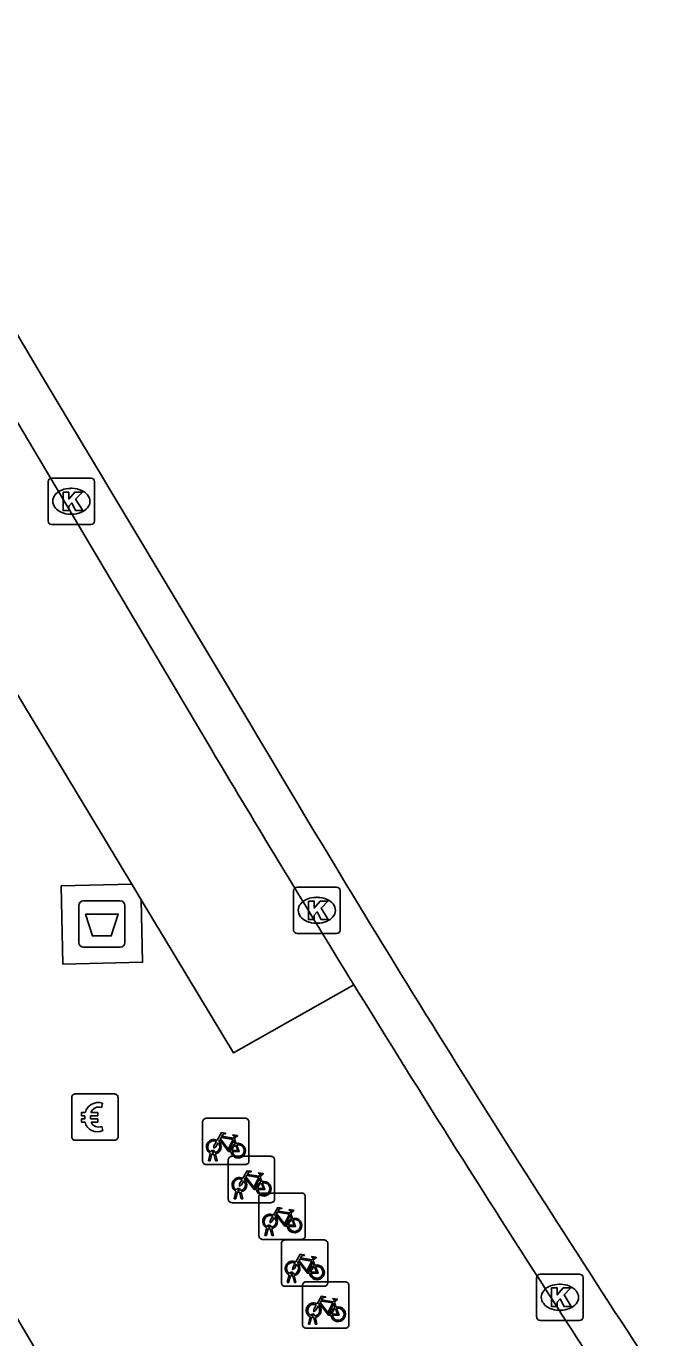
# Model space of a CAD drawing. Extents: x 160379 to 161131, y 383940 to 384849.
# Drawn here: x 161066.11 to 161079.49, y 384411.72 to 384440.01 of the extents above; entities that cross this region are included whole.
import ezdxf

# ---------------------------------------------------------------- set-up
doc = ezdxf.new("R2010")
doc.units = 0
for name, color, linetype in [('IMGEO_Afval_apart_plaats', 7, 'Continuous'), ('IMGEO_Betaalautomaat', 7, 'Continuous'), ('IMGEO_Fietsenrek', 7, 'Continuous'), ('IMGEO_Fietspad_gesloten', 7, 'Continuous'), ('IMGEO_Fietspad_open', 7, 'Continuous'), ('IMGEO_Kolk', 7, 'Continuous'), ('IMGEO_Pand', 7, 'Continuous'), ('IMGEO_Voetpad_gesloten', 7, 'Continuous'), ('IMGEO_Voetpad_open', 7, 'Continuous')]:
    doc.layers.add(name, color=color, linetype=linetype)

msp = doc.modelspace()

# ---------------------------------------------------------------- linework, layer by layer
at = {"layer": 'IMGEO_Afval_apart_plaats'}
for p, q in [((161067.343, 384421.144), (161068.133, 384421.144)), ((161068.133, 384421.144), (161067.343, 384421.144)), ((161067.243, 384420.244), (161067.243, 384421.044)), ((161067.243, 384421.044), (161067.243, 384420.244)), ((161068.233, 384421.044), (161068.233, 384420.244)), ((161068.233, 384420.244), (161068.233, 384421.044)), ((161068.133, 384420.144), (161067.343, 384420.144)), ((161067.343, 384420.144), (161068.133, 384420.144))]:
    msp.add_line(p, q, dxfattribs=at)
msp.add_lwpolyline([(161067.386, 384420.858), (161068.09, 384420.858), (161067.941, 384420.388), (161067.535, 384420.388), (161067.386, 384420.858)], dxfattribs=at)
for centre, start, end in [((161067.343, 384421.044), 90, 180), ((161067.343, 384421.044), 90, 180), ((161068.133, 384421.044), 0, 90), ((161068.133, 384421.044), 360, 90), ((161067.343, 384420.244), 180, 270), ((161067.343, 384420.244), 180, 270), ((161068.133, 384420.244), 270, 0), ((161068.133, 384420.244), 270, 0)]:
    msp.add_arc(centre, 0.1, start, end, dxfattribs=at)
at = {"layer": 'IMGEO_Betaalautomaat'}
for p, q in [((161067.087, 384416.054), (161067.087, 384416.895)), ((161067.087, 384416.895), (161067.087, 384416.054)), ((161067.162, 384416.978), (161068.003, 384416.978)), ((161068.003, 384416.978), (161067.162, 384416.978)), ((161068.086, 384416.904), (161068.086, 384416.063)), ((161068.086, 384416.063), (161068.086, 384416.904)), ((161067.749, 384416.783), (161067.732, 384416.683)), ((161067.37, 384416.442), (161067.37, 384416.51)), ((161067.491, 384416.51), (161067.491, 384416.442)), ((161067.736, 384416.277), (161067.758, 384416.19)), ((161068.012, 384415.979), (161067.171, 384415.979)), ((161067.171, 384415.979), (161068.012, 384415.979))]:
    msp.add_line(p, q, dxfattribs=at)
for points in [[(161067.37, 384416.51), (161067.301, 384416.51), (161067.301, 384416.579), (161067.38, 384416.579)], [(161067.375, 384416.373), (161067.301, 384416.373), (161067.301, 384416.442), (161067.37, 384416.442)], [(161067.502, 384416.579), (161067.649, 384416.579), (161067.649, 384416.51), (161067.491, 384416.51)], [(161067.491, 384416.442), (161067.649, 384416.442), (161067.649, 384416.373), (161067.505, 384416.373)]]:
    msp.add_lwpolyline(points, dxfattribs=at)
for centre, radius, start, end in [((161067.165, 384416.901), 0.0779, 92.4484, 184.2845), ((161067.165, 384416.901), 0.0779, 92.4484, 184.2845), ((161068.009, 384416.901), 0.0779, 2.4484, 94.2845), ((161068.009, 384416.901), 0.0779, 2.4484, 94.2845), ((161067.663, 384416.503), 0.293, 73.014, 165.0139), ((161067.669, 384416.516), 0.179, 69.3236, 159.5683), ((161067.636, 384416.428), 0.267, 191.8096, 297.0389), ((161067.669, 384416.443), 0.179, 202.7625, 291.8693), ((161067.165, 384416.057), 0.0779, 182.4484, 274.2845), ((161067.165, 384416.057), 0.0779, 182.4484, 274.2845), ((161068.009, 384416.057), 0.0779, 272.4484, 4.2845), ((161068.009, 384416.057), 0.0779, 272.4484, 4.2845)]:
    msp.add_arc(centre, radius, start, end, dxfattribs=at)
at = {"layer": 'IMGEO_Fietsenrek'}
for p, q in [((161069.91, 384415.529), (161069.91, 384416.37)), ((161069.91, 384416.37), (161069.91, 384415.529)), ((161069.985, 384416.454), (161070.826, 384416.454)), ((161070.826, 384416.454), (161069.985, 384416.454)), ((161070.91, 384416.379), (161070.91, 384415.538)), ((161070.91, 384415.538), (161070.91, 384416.379)), ((161070.597, 384416.003), (161070.633, 384415.908)), ((161070.835, 384415.454), (161069.994, 384415.454)), ((161069.994, 384415.454), (161070.835, 384415.454)), ((161070.037, 384415.538), (161070.076, 384415.698)), ((161070.071, 384415.538), (161070.037, 384415.538)), ((161070.106, 384415.686), (161070.071, 384415.538)), ((161070.148, 384415.71), (161070.147, 384415.714)), ((161070.189, 384415.538), (161070.155, 384415.68)), ((161070.179, 384415.721), (161070.18, 384415.714)), ((161070.187, 384415.684), (161070.222, 384415.538)), ((161070.222, 384415.538), (161070.189, 384415.538)), ((161070.463, 384414.709), (161070.463, 384415.55)), ((161070.463, 384415.55), (161070.463, 384414.709)), ((161070.538, 384415.634), (161071.379, 384415.634)), ((161071.379, 384415.634), (161070.538, 384415.634)), ((161071.463, 384415.559), (161071.463, 384414.718)), ((161071.463, 384414.718), (161071.463, 384415.559)), ((161071.15, 384415.183), (161071.186, 384415.088)), ((161070.701, 384414.89), (161070.7, 384414.894)), ((161070.732, 384414.901), (161070.733, 384414.894)), ((161071.388, 384414.634), (161070.547, 384414.634)), ((161070.547, 384414.634), (161071.388, 384414.634)), ((161070.59, 384414.718), (161070.629, 384414.878)), ((161070.624, 384414.718), (161070.59, 384414.718)), ((161070.659, 384414.866), (161070.624, 384414.718)), ((161070.742, 384414.718), (161070.708, 384414.86)), ((161070.74, 384414.864), (161070.775, 384414.718)), ((161070.775, 384414.718), (161070.742, 384414.718)), ((161071.124, 384413.917), (161071.124, 384414.758)), ((161071.124, 384414.758), (161071.124, 384413.917)), ((161071.199, 384414.842), (161072.04, 384414.842)), ((161072.04, 384414.842), (161071.199, 384414.842)), ((161072.124, 384414.767), (161072.124, 384413.926)), ((161072.124, 384413.926), (161072.124, 384414.767)), ((161071.811, 384414.391), (161071.847, 384414.296)), ((161071.251, 384413.926), (161071.29, 384414.086)), ((161071.32, 384414.074), (161071.285, 384413.926)), ((161071.362, 384414.098), (161071.361, 384414.102)), ((161071.403, 384413.926), (161071.369, 384414.068)), ((161071.393, 384414.109), (161071.394, 384414.102)), ((161071.401, 384414.072), (161071.436, 384413.926)), ((161072.049, 384413.842), (161071.208, 384413.842)), ((161071.208, 384413.842), (161072.049, 384413.842)), ((161071.285, 384413.926), (161071.251, 384413.926)), ((161071.436, 384413.926), (161071.403, 384413.926)), ((161071.684, 384413.83), (161072.525, 384413.83)), ((161072.525, 384413.83), (161071.684, 384413.83)), ((161071.609, 384412.905), (161071.609, 384413.746)), ((161071.609, 384413.746), (161071.609, 384412.905)), ((161072.609, 384413.755), (161072.609, 384412.914)), ((161072.609, 384412.914), (161072.609, 384413.755)), ((161072.296, 384413.379), (161072.332, 384413.284)), ((161071.736, 384412.914), (161071.775, 384413.074)), ((161071.77, 384412.914), (161071.736, 384412.914)), ((161071.805, 384413.062), (161071.77, 384412.914)), ((161071.847, 384413.086), (161071.846, 384413.09)), ((161071.888, 384412.914), (161071.854, 384413.056)), ((161071.878, 384413.097), (161071.879, 384413.09)), ((161071.886, 384413.06), (161071.921, 384412.914)), ((161071.921, 384412.914), (161071.888, 384412.914)), ((161072.139, 384412.927), (161072.98, 384412.927)), ((161072.98, 384412.927), (161072.139, 384412.927)), ((161072.534, 384412.83), (161071.693, 384412.83)), ((161071.693, 384412.83), (161072.534, 384412.83)), ((161072.064, 384412.002), (161072.064, 384412.843)), ((161072.064, 384412.843), (161072.064, 384412.002)), ((161073.064, 384412.852), (161073.064, 384412.011)), ((161073.064, 384412.011), (161073.064, 384412.852)), ((161072.751, 384412.476), (161072.787, 384412.381)), ((161072.191, 384412.011), (161072.23, 384412.171)), ((161072.26, 384412.159), (161072.225, 384412.011)), ((161072.302, 384412.183), (161072.301, 384412.187)), ((161072.343, 384412.011), (161072.309, 384412.153)), ((161072.333, 384412.194), (161072.334, 384412.187)), ((161072.341, 384412.157), (161072.376, 384412.011)), ((161072.989, 384411.927), (161072.148, 384411.927)), ((161072.148, 384411.927), (161072.989, 384411.927)), ((161072.225, 384412.011), (161072.191, 384412.011)), ((161072.376, 384412.011), (161072.343, 384412.011))]:
    msp.add_line(p, q, dxfattribs=at)
for points in [[(161070.223, 384415.98), (161070.318, 384416.144), (161070.404, 384416.13), (161070.406, 384416.121), (161070.35, 384416.11), (161070.323, 384416.065), (161070.579, 384416.024)], [(161070.566, 384415.999), (161070.309, 384416.04), (161070.292, 384416.011), (161070.459, 384415.791), (161070.566, 384415.999)], [(161070.579, 384416.024), (161070.604, 384416.073), (161070.598, 384416.077), (161070.575, 384416.081), (161070.563, 384416.088), (161070.562, 384416.091), (161070.564, 384416.096), (161070.659, 384416.081), (161070.661, 384416.071), (161070.651, 384416.058), (161070.639, 384416.052), (161070.625, 384416.058), (161070.597, 384416.003)], [(161070.244, 384415.928), (161070.192, 384415.838), (161070.152, 384415.813), (161070.153, 384415.86), (161070.208, 384415.954)], [(161070.519, 384415.736), (161070.469, 384415.736), (161070.278, 384415.987), (161070.259, 384415.955)], [(161070.614, 384415.901), (161070.584, 384415.978), (161070.475, 384415.76), (161070.518, 384415.76)], [(161070.548, 384415.76), (161070.668, 384415.759), (161070.624, 384415.873)], [(161070.644, 384415.88), (161070.699, 384415.735), (161070.549, 384415.735)], [(161070.776, 384415.16), (161070.871, 384415.324), (161070.957, 384415.31), (161070.959, 384415.301), (161070.903, 384415.29), (161070.876, 384415.245), (161071.132, 384415.204)], [(161071.119, 384415.179), (161070.862, 384415.22), (161070.845, 384415.191), (161071.012, 384414.971), (161071.119, 384415.179)], [(161071.132, 384415.204), (161071.157, 384415.253), (161071.151, 384415.257), (161071.128, 384415.261), (161071.116, 384415.268), (161071.115, 384415.271), (161071.117, 384415.276), (161071.212, 384415.261), (161071.214, 384415.251), (161071.204, 384415.238), (161071.192, 384415.232), (161071.178, 384415.238), (161071.15, 384415.183)], [(161070.797, 384415.108), (161070.745, 384415.018), (161070.705, 384414.993), (161070.706, 384415.04), (161070.761, 384415.134)], [(161071.072, 384414.916), (161071.022, 384414.916), (161070.831, 384415.167), (161070.812, 384415.135)], [(161071.167, 384415.081), (161071.137, 384415.158), (161071.028, 384414.94), (161071.071, 384414.94)], [(161071.101, 384414.94), (161071.221, 384414.939), (161071.177, 384415.053)], [(161071.197, 384415.06), (161071.252, 384414.915), (161071.102, 384414.915)], [(161071.458, 384414.316), (161071.406, 384414.226), (161071.366, 384414.201), (161071.367, 384414.248), (161071.422, 384414.342)], [(161071.437, 384414.368), (161071.532, 384414.532), (161071.618, 384414.518), (161071.62, 384414.509), (161071.564, 384414.498), (161071.537, 384414.453), (161071.793, 384414.412)], [(161071.733, 384414.124), (161071.683, 384414.124), (161071.492, 384414.375), (161071.473, 384414.343)], [(161071.78, 384414.387), (161071.523, 384414.428), (161071.506, 384414.399), (161071.673, 384414.179), (161071.78, 384414.387)], [(161071.828, 384414.289), (161071.798, 384414.366), (161071.689, 384414.148), (161071.732, 384414.148)], [(161071.793, 384414.412), (161071.818, 384414.461), (161071.812, 384414.465), (161071.789, 384414.469), (161071.777, 384414.476), (161071.776, 384414.479), (161071.778, 384414.484), (161071.873, 384414.469), (161071.875, 384414.459), (161071.865, 384414.446), (161071.853, 384414.44), (161071.839, 384414.446), (161071.811, 384414.391)], [(161071.762, 384414.148), (161071.882, 384414.147), (161071.838, 384414.261)], [(161071.858, 384414.268), (161071.913, 384414.123), (161071.763, 384414.123)], [(161071.922, 384413.356), (161072.017, 384413.52), (161072.103, 384413.506), (161072.105, 384413.497), (161072.049, 384413.486), (161072.022, 384413.441), (161072.278, 384413.4)], [(161071.943, 384413.304), (161071.891, 384413.214), (161071.851, 384413.189), (161071.852, 384413.236), (161071.907, 384413.33)], [(161072.218, 384413.112), (161072.168, 384413.112), (161071.977, 384413.363), (161071.958, 384413.331)], [(161072.265, 384413.375), (161072.008, 384413.416), (161071.991, 384413.387), (161072.158, 384413.167), (161072.265, 384413.375)], [(161072.313, 384413.277), (161072.283, 384413.354), (161072.174, 384413.136), (161072.217, 384413.136)], [(161072.247, 384413.136), (161072.367, 384413.135), (161072.323, 384413.249)], [(161072.343, 384413.256), (161072.398, 384413.111), (161072.248, 384413.111)], [(161072.278, 384413.4), (161072.303, 384413.449), (161072.297, 384413.453), (161072.274, 384413.457), (161072.262, 384413.464), (161072.261, 384413.467), (161072.263, 384413.472), (161072.358, 384413.457), (161072.36, 384413.447), (161072.35, 384413.434), (161072.338, 384413.428), (161072.324, 384413.434), (161072.296, 384413.379)], [(161072.398, 384412.401), (161072.346, 384412.311), (161072.306, 384412.286), (161072.307, 384412.333), (161072.362, 384412.427)], [(161072.377, 384412.453), (161072.472, 384412.617), (161072.558, 384412.603), (161072.56, 384412.594), (161072.504, 384412.583), (161072.477, 384412.538), (161072.733, 384412.497)], [(161072.673, 384412.209), (161072.623, 384412.209), (161072.432, 384412.46), (161072.413, 384412.428)], [(161072.72, 384412.472), (161072.463, 384412.513), (161072.446, 384412.484), (161072.613, 384412.264), (161072.72, 384412.472)], [(161072.768, 384412.374), (161072.738, 384412.451), (161072.629, 384412.233), (161072.672, 384412.233)], [(161072.702, 384412.233), (161072.822, 384412.232), (161072.778, 384412.346)], [(161072.798, 384412.353), (161072.853, 384412.208), (161072.703, 384412.208)], [(161072.733, 384412.497), (161072.758, 384412.546), (161072.752, 384412.55), (161072.729, 384412.554), (161072.717, 384412.561), (161072.716, 384412.564), (161072.718, 384412.569), (161072.813, 384412.554), (161072.815, 384412.544), (161072.805, 384412.531), (161072.793, 384412.525), (161072.779, 384412.531), (161072.751, 384412.476)]]:
    msp.add_lwpolyline(points, dxfattribs=at)
for centre, radius, start, end in [((161069.988, 384416.376), 0.0779, 92.4484, 184.2845), ((161069.988, 384416.376), 0.0779, 92.4484, 184.2845), ((161070.832, 384416.376), 0.0779, 2.4484, 94.2845), ((161070.832, 384416.376), 0.0779, 2.4484, 94.2845), ((161070.15, 384415.839), 0.159, 62.6766, 242.1369), ((161070.15, 384415.839), 0.129, 63.3192, 238.903), ((161070.13, 384415.71), 0.0499, 12.8025, 158.6934), ((161070.15, 384415.839), 0.129, 283.6043, 43.4302), ((161070.15, 384415.839), 0.159, 283.5766, 46.6042), ((161070.677, 384415.755), 0.159, 113.3408, 178.3217), ((161070.677, 384415.755), 0.159, 187.0065, 105.7708), ((161070.677, 384415.755), 0.129, 113.923, 177.9556), ((161070.677, 384415.755), 0.129, 188.6715, 104.5883), ((161069.988, 384415.532), 0.0779, 182.4484, 274.2845), ((161069.988, 384415.532), 0.0779, 182.4484, 274.2845), ((161070.15, 384415.839), 0.159, 253.9967, 271.7867), ((161070.13, 384415.71), 0.0174, 12.8025, 163.4502), ((161070.15, 384415.839), 0.129, 253.415, 269.0204), ((161070.541, 384415.556), 0.0779, 92.4484, 184.2845), ((161070.541, 384415.556), 0.0779, 92.4484, 184.2845), ((161070.832, 384415.532), 0.0779, 272.4484, 4.2845), ((161070.832, 384415.532), 0.0779, 272.4484, 4.2845), ((161071.385, 384415.556), 0.0779, 2.4484, 94.2845), ((161071.385, 384415.556), 0.0779, 2.4484, 94.2845), ((161070.703, 384415.019), 0.159, 62.6766, 242.1369), ((161070.703, 384415.019), 0.129, 63.3192, 238.903), ((161070.683, 384414.89), 0.0499, 12.8025, 158.6934), ((161070.683, 384414.89), 0.0174, 12.8025, 163.4502), ((161070.703, 384415.019), 0.129, 253.415, 269.0204), ((161070.703, 384415.019), 0.129, 283.6043, 43.4302), ((161070.703, 384415.019), 0.159, 283.5766, 46.6042), ((161071.23, 384414.935), 0.159, 113.3408, 178.3217), ((161071.23, 384414.935), 0.159, 187.0065, 105.7708), ((161071.23, 384414.935), 0.129, 113.923, 177.9556), ((161071.23, 384414.935), 0.129, 188.6715, 104.5883), ((161070.541, 384414.712), 0.0779, 182.4484, 274.2845), ((161070.541, 384414.712), 0.0779, 182.4484, 274.2845), ((161070.703, 384415.019), 0.159, 253.9967, 271.7867), ((161071.202, 384414.764), 0.0779, 92.4484, 184.2845), ((161071.202, 384414.764), 0.0779, 92.4484, 184.2845), ((161071.385, 384414.712), 0.0779, 272.4484, 4.2845), ((161071.385, 384414.712), 0.0779, 272.4484, 4.2845), ((161072.046, 384414.764), 0.0779, 2.4484, 94.2845), ((161072.046, 384414.764), 0.0779, 2.4484, 94.2845), ((161071.364, 384414.227), 0.159, 62.6766, 242.1369), ((161071.364, 384414.227), 0.129, 63.3192, 238.903), ((161071.364, 384414.227), 0.159, 283.5766, 46.6042), ((161071.344, 384414.098), 0.0499, 12.8025, 158.6934), ((161071.364, 384414.227), 0.159, 253.9967, 271.7867), ((161071.344, 384414.098), 0.0174, 12.8025, 163.4502), ((161071.364, 384414.227), 0.129, 253.415, 269.0204), ((161071.364, 384414.227), 0.129, 283.6043, 43.4302), ((161071.891, 384414.143), 0.159, 113.3408, 178.3217), ((161071.891, 384414.143), 0.159, 187.0065, 105.7708), ((161071.891, 384414.143), 0.129, 113.923, 177.9556), ((161071.891, 384414.143), 0.129, 188.6715, 104.5883), ((161071.202, 384413.92), 0.0779, 182.4484, 274.2845), ((161071.202, 384413.92), 0.0779, 182.4484, 274.2845), ((161071.687, 384413.752), 0.0779, 92.4484, 184.2845), ((161071.687, 384413.752), 0.0779, 92.4484, 184.2845), ((161072.046, 384413.92), 0.0779, 272.4484, 4.2845), ((161072.046, 384413.92), 0.0779, 272.4484, 4.2845), ((161072.531, 384413.752), 0.0779, 2.4484, 94.2845), ((161072.531, 384413.752), 0.0779, 2.4484, 94.2845), ((161071.849, 384413.215), 0.159, 62.6766, 242.1369), ((161071.849, 384413.215), 0.129, 63.3192, 238.903), ((161071.849, 384413.215), 0.129, 283.6043, 43.4302), ((161071.849, 384413.215), 0.159, 283.5766, 46.6042), ((161072.376, 384413.131), 0.159, 113.3408, 178.3217), ((161072.376, 384413.131), 0.159, 187.0065, 105.7708), ((161072.376, 384413.131), 0.129, 113.923, 177.9556), ((161072.376, 384413.131), 0.129, 188.6715, 104.5883), ((161071.829, 384413.086), 0.0499, 12.8025, 158.6934), ((161071.849, 384413.215), 0.159, 253.9967, 271.7867), ((161071.829, 384413.086), 0.0174, 12.8025, 163.4502), ((161071.849, 384413.215), 0.129, 253.415, 269.0204), ((161072.142, 384412.849), 0.0779, 92.4484, 184.2845), ((161072.142, 384412.849), 0.0779, 92.4484, 184.2845), ((161072.531, 384412.908), 0.0779, 272.4484, 4.2845), ((161072.531, 384412.908), 0.0779, 272.4484, 4.2845), ((161072.986, 384412.849), 0.0779, 2.4484, 94.2845), ((161072.986, 384412.849), 0.0779, 2.4484, 94.2845), ((161071.687, 384412.908), 0.0779, 182.4484, 274.2845), ((161071.687, 384412.908), 0.0779, 182.4484, 274.2845), ((161072.304, 384412.312), 0.159, 62.6766, 242.1369), ((161072.304, 384412.312), 0.129, 63.3192, 238.903), ((161072.304, 384412.312), 0.129, 283.6043, 43.4302), ((161072.304, 384412.312), 0.159, 283.5766, 46.6042), ((161072.831, 384412.228), 0.159, 113.3408, 178.3217), ((161072.831, 384412.228), 0.159, 187.0065, 105.7708), ((161072.831, 384412.228), 0.129, 113.923, 177.9556), ((161072.831, 384412.228), 0.129, 188.6715, 104.5883), ((161072.284, 384412.183), 0.0499, 12.8025, 158.6934), ((161072.304, 384412.312), 0.159, 253.9967, 271.7867), ((161072.284, 384412.183), 0.0174, 12.8025, 163.4502), ((161072.304, 384412.312), 0.129, 253.415, 269.0204), ((161072.142, 384412.005), 0.0779, 182.4484, 274.2845), ((161072.142, 384412.005), 0.0779, 182.4484, 274.2845), ((161072.986, 384412.005), 0.0779, 272.4484, 4.2845), ((161072.986, 384412.005), 0.0779, 272.4484, 4.2845)]:
    msp.add_arc(centre, radius, start, end, dxfattribs=at)
at = {"layer": 'IMGEO_Fietspad_gesloten'}
msp.add_lwpolyline([(161061.242, 384441.244), (161062.207, 384439.614), (161066.47, 384432.416), (161070.931, 384424.974)], dxfattribs=at)
msp.add_arc((161359.877, 384595.329), 335.426, 210.52244, 213.28799, dxfattribs=at)
at = {"layer": 'IMGEO_Fietspad_open'}
msp.add_lwpolyline([(161070.1, 384424.406), (161064.36, 384434.089)], dxfattribs=at)
for centre, radius, start, end in [((161427.105, 384636.957), 415.488, 210.7684, 211.12906), ((161399.998, 384620.551), 383.803, 211.12453, 211.62004), ((161415.271, 384630.179), 401.856, 211.64738, 212.83667), ((161390.219, 384613.83), 371.943, 212.81315, 213.12566)]:
    msp.add_arc(centre, radius, start, end, dxfattribs=at)
at = {"layer": 'IMGEO_Kolk'}
for p, q in [((161066.579, 384429.336), (161066.579, 384430.188)), ((161066.654, 384430.262), (161067.506, 384430.262)), ((161067.58, 384430.188), (161067.58, 384429.336)), ((161067.067, 384430.042), (161067.092, 384430.042)), ((161067.09, 384429.482), (161067.065, 384429.482)), ((161067.506, 384429.262), (161066.654, 384429.262)), ((161071.947, 384421.44), (161072.799, 384421.44)), ((161071.872, 384420.514), (161071.872, 384421.366)), ((161072.36, 384421.22), (161072.385, 384421.22)), ((161072.873, 384421.366), (161072.873, 384420.514)), ((161072.383, 384420.66), (161072.358, 384420.66)), ((161072.799, 384420.44), (161071.947, 384420.44)), ((161077.113, 384412.168), (161077.113, 384413.02)), ((161077.188, 384413.094), (161078.04, 384413.094)), ((161078.114, 384413.02), (161078.114, 384412.168)), ((161077.601, 384412.874), (161077.626, 384412.874)), ((161078.04, 384412.094), (161077.188, 384412.094)), ((161077.624, 384412.314), (161077.599, 384412.314))]:
    msp.add_line(p, q, dxfattribs=at)
for points in [[(161066.579, 384429.336), (161066.579, 384430.188)], [(161066.654, 384430.262), (161067.506, 384430.262)], [(161067.58, 384430.188), (161067.58, 384429.336)], [(161066.9, 384429.962), (161067.023, 384429.962), (161067.023, 384429.811), (161067.153, 384429.962), (161067.317, 384429.962), (161067.171, 384429.811), (161067.324, 384429.562), (161067.172, 384429.562), (161067.087, 384429.726), (161067.023, 384429.659), (161067.023, 384429.562), (161066.9, 384429.562), (161066.9, 384429.962)], [(161067.506, 384429.262), (161066.654, 384429.262)], [(161071.947, 384421.44), (161072.799, 384421.44)], [(161071.872, 384420.514), (161071.872, 384421.366)], [(161072.193, 384421.14), (161072.316, 384421.14), (161072.316, 384420.989), (161072.446, 384421.14), (161072.61, 384421.14), (161072.464, 384420.989), (161072.617, 384420.74), (161072.465, 384420.74), (161072.38, 384420.904), (161072.316, 384420.837), (161072.316, 384420.74), (161072.193, 384420.74), (161072.193, 384421.14)], [(161072.873, 384421.366), (161072.873, 384420.514)], [(161072.799, 384420.44), (161071.947, 384420.44)], [(161077.113, 384412.168), (161077.113, 384413.02)], [(161077.188, 384413.094), (161078.04, 384413.094)], [(161078.114, 384413.02), (161078.114, 384412.168)], [(161077.434, 384412.794), (161077.557, 384412.794), (161077.557, 384412.643), (161077.687, 384412.794), (161077.851, 384412.794), (161077.705, 384412.643), (161077.858, 384412.394), (161077.706, 384412.394), (161077.621, 384412.558), (161077.557, 384412.491), (161077.557, 384412.394), (161077.434, 384412.394), (161077.434, 384412.794)], [(161078.04, 384412.094), (161077.188, 384412.094)]]:
    msp.add_lwpolyline(points, dxfattribs=at)
for centre, start, end in [((161066.656, 384430.186), 91.552, 178.448), ((161066.656, 384430.186), 91.552, 178.448), ((161067.504, 384430.186), 1.552, 88.448), ((161067.504, 384430.186), 1.552, 88.448), ((161066.656, 384429.338), 181.552, 268.448), ((161066.656, 384429.338), 181.552, 268.448), ((161067.504, 384429.338), 271.552, 358.448), ((161067.504, 384429.338), 271.552, 358.448), ((161071.949, 384421.364), 91.552, 178.448), ((161071.949, 384421.364), 91.552, 178.448), ((161072.797, 384421.364), 1.552, 88.448), ((161072.797, 384421.364), 1.552, 88.448), ((161071.949, 384420.516), 181.552, 268.448), ((161071.949, 384420.516), 181.552, 268.448), ((161072.797, 384420.516), 271.552, 358.448), ((161072.797, 384420.516), 271.552, 358.448), ((161077.19, 384413.018), 91.552, 178.448), ((161077.19, 384413.018), 91.552, 178.448), ((161078.038, 384413.018), 1.552, 88.448), ((161078.038, 384413.018), 1.552, 88.448), ((161077.19, 384412.17), 181.552, 268.448), ((161077.19, 384412.17), 181.552, 268.448), ((161078.038, 384412.17), 271.552, 358.448), ((161078.038, 384412.17), 271.552, 358.448)]:
    msp.add_arc(centre, 0.0765, start, end, dxfattribs=at)
for centre, major_axis, ratio, start_param, end_param in [((161067.066, 384429.762), (-0.387, 0.002), 0.722429, 4.712389, 7.853982), ((161067.091, 384429.762), (-0.39, 0.002), 0.717154, 1.570796, 4.712389), ((161072.359, 384420.94), (-0.387, 0.002), 0.722429, 4.712389, 7.853982), ((161072.384, 384420.94), (-0.39, 0.002), 0.717154, 1.570796, 4.712389), ((161077.6, 384412.594), (-0.387, 0.002), 0.722429, 4.712389, 7.853982), ((161077.625, 384412.594), (-0.39, 0.002), 0.717154, 1.570796, 4.712389)]:
    msp.add_ellipse(centre, major_axis=major_axis, ratio=ratio, start_param=start_param, end_param=end_param, dxfattribs=at)
at = {"layer": 'IMGEO_Pand'}
msp.add_lwpolyline([(161065.721, 384412.461), (161068.766, 384407.3)], dxfattribs=at)
at = {"layer": 'IMGEO_Voetpad_gesloten'}
for points in [[(161068.382, 384421.504), (161066.862, 384421.47), (161066.899, 384419.78), (161068.614, 384419.818), (161068.584, 384421.169)], [(161068.382, 384421.504), (161068.584, 384421.169)]]:
    msp.add_lwpolyline(points, dxfattribs=at)
at = {"layer": 'IMGEO_Voetpad_open'}
for points in [[(161064.36, 384434.089), (161061.749, 384432.499), (161068.382, 384421.504)], [(161068.584, 384421.169), (161070.578, 384417.864), (161073.173, 384419.329)]]:
    msp.add_lwpolyline(points, dxfattribs=at)

doc.saveas('drawing.dxf')
